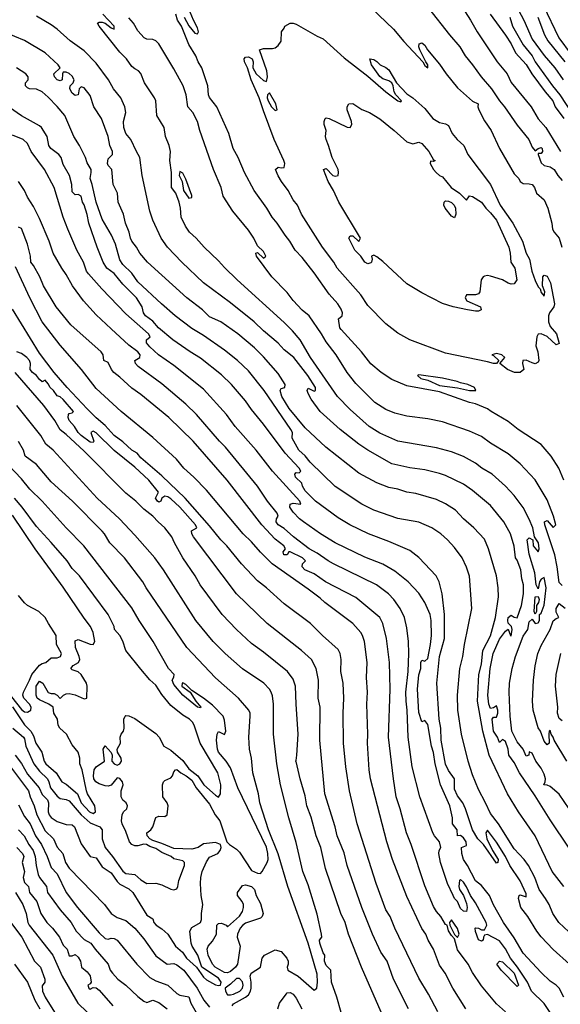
# Model space of a CAD drawing. Header units: metres. Extents: x -46681 to -43747, y -240911 to -237677.
# Tile 316 of 656: x -44839 to -44749, y -240471 to -240306. Entities that reach past the tile are written whole.
import ezdxf

# ---------------------------------------------------------------- set-up
doc = ezdxf.new("R2010")
doc.units = ezdxf.units.M
doc.layers.add('CONTOUR_INDEX', color=1, linetype='Continuous')
doc.layers.add('CONTOUR_INTER', color=3, linetype='Continuous')

msp = doc.modelspace()

# ---------------------------------------------------------------- linework, layer by layer
at = {"layer": 'CONTOUR_INDEX'}
for points, elevation in [([(-44770.97, -240304.02), (-44767.46, -240308.52), (-44765.69, -240310.52), (-44764.83, -240312.02), (-44763.58, -240313.52), (-44762.15, -240315.52), (-44760.42, -240317.52), (-44759.1, -240319.52), (-44758.23, -240320.52), (-44756.1, -240323.63), (-44754.16, -240326.02), (-44753.6, -240327.3), (-44753.1, -240327.93), (-44752.6, -240327.49), (-44752.1, -240327.34), (-44751.91, -240327.52), (-44751.86, -240328.02), (-44752.1, -240328.38), (-44752.6, -240328.37), (-44752.61, -240328.52), (-44752.1, -240329.93), (-44751.6, -240330.38), (-44750.6, -240330.61), (-44749.93, -240331.02), (-44749.32, -240332.02), (-44748.6, -240332.9)], 100), ([(-44748.6, -240400.66), (-44749.1, -240400.12), (-44749.42, -240397.52), (-44749.83, -240395.52), (-44751.5, -240390.52), (-44751.54, -240390.02), (-44751.1, -240389.75), (-44750.1, -240390.94), (-44749.64, -240390.52), (-44750.02, -240389.02), (-44751.1, -240386.31), (-44753.1, -240382.96), (-44755.6, -240380.28), (-44757.6, -240378.62), (-44760.6, -240376.85), (-44762.1, -240375.73), (-44764.1, -240374.81), (-44768.6, -240373.28), (-44771.1, -240372.74), (-44774.6, -240372.3), (-44776.6, -240371.81), (-44778.1, -240371.19), (-44779.92, -240370.02), (-44783.1, -240366.83), (-44784.6, -240364.99), (-44786.43, -240362.02), (-44788.1, -240359.85), (-44788.88, -240358.52), (-44790.96, -240355.52), (-44792.1, -240354.55), (-44793.6, -240352.96), (-44794.6, -240351.62), (-44797.16, -240349.02), (-44799.75, -240345.52), (-44799.86, -240345.02), (-44799.6, -240344.92), (-44798.6, -240345.87), (-44798.21, -240345.52), (-44798.6, -240344.77), (-44799.6, -240343.81), (-44800.22, -240342.52), (-44801.1, -240341.21), (-44803.71, -240338.02), (-44805.35, -240335.52), (-44805.66, -240334.02), (-44806.96, -240331.02), (-44809.26, -240324.52), (-44809.64, -240323.02), (-44810.41, -240321.52), (-44811.27, -240320.52), (-44811.54, -240318.52), (-44812.03, -240317.02), (-44813.6, -240314.16), (-44816.09, -240310.02), (-44816.6, -240309.48), (-44817.1, -240309.25), (-44818.1, -240309.23), (-44818.54, -240309.02), (-44819.6, -240307.82), (-44820.34, -240306.52), (-44821.1, -240305.64)], 100), ([(-44752.67, -240305.52), (-44751.54, -240308.52), (-44751, -240309.52), (-44748.17, -240313.02)], 95), ([(-44747.37, -240464.02), (-44750.1, -240461.55), (-44752.1, -240459.45), (-44752.85, -240458.52), (-44754.33, -240456.02), (-44755.49, -240454.52), (-44755.87, -240453.02), (-44755.77, -240452.52), (-44755.6, -240452.4), (-44754.6, -240452.74), (-44754.6, -240452.27), (-44755.6, -240450.1), (-44757.35, -240447.52), (-44758.1, -240445.98), (-44759.6, -240443.62), (-44761.1, -240441.59), (-44761.35, -240442.02), (-44761.19, -240443.02), (-44760.26, -240445.02), (-44759.31, -240446.52), (-44759.33, -240447.02), (-44759.6, -240447.13), (-44761.75, -240444.02), (-44762.68, -240443.02), (-44763.61, -240441.52), (-44764.76, -240438.02), (-44765.22, -240437.02), (-44766.1, -240435.83), (-44766.6, -240434.74), (-44766.63, -240433.02), (-44767.6, -240431.62), (-44768.1, -240430.55), (-44768.83, -240426.52), (-44768.88, -240424.52), (-44769.2, -240423.02), (-44769.56, -240417.02), (-44769.13, -240412.52), (-44768.3, -240409.52), (-44768.28, -240405.52), (-44768.67, -240402.02), (-44769.19, -240400.02), (-44769.66, -240399.02), (-44772.6, -240395.97), (-44774.1, -240394.8), (-44777.6, -240393.29), (-44780.99, -240392.02), (-44784.12, -240390.52), (-44786.1, -240389.34), (-44789.85, -240386.52), (-44791.6, -240384.83), (-44792.05, -240384.02), (-44792.17, -240383.52), (-44793.2, -240382.52), (-44793.33, -240382.02), (-44793.1, -240381.73), (-44792.6, -240381.81), (-44792.31, -240381.52), (-44792.59, -240381.02), (-44794.97, -240378.52), (-44798.6, -240373.64), (-44800.6, -240371.22), (-44801.6, -240369.76), (-44803.92, -240367.02), (-44805.6, -240365.39), (-44809.1, -240362.6), (-44810.88, -240361.52), (-44813.77, -240359.52), (-44816.13, -240357.52), (-44817.1, -240356.4), (-44818.32, -240355.52), (-44818.65, -240355.02), (-44818.87, -240354.02), (-44819.82, -240352.52), (-44822.1, -240350.22), (-44823.6, -240348.42), (-44824.78, -240347.52), (-44825.42, -240346.52), (-44826.43, -240344.02), (-44827.83, -240340.02), (-44828.1, -240338.57), (-44828.6, -240336.93), (-44828.87, -240336.52), (-44829.09, -240335.52), (-44829.6, -240335.23), (-44830.1, -240335.26), (-44830.6, -240334.76), (-44830.66, -240333.52), (-44831.04, -240332.02), (-44832.1, -240330.2), (-44832.43, -240329.02), (-44832.84, -240328.52), (-44834.17, -240327.52), (-44834.52, -240327.02), (-44834.77, -240325.52), (-44835.74, -240324.02), (-44836.1, -240323.7), (-44839.1, -240322.03), (-44841.1, -240320.66)], 95), ([(-44769.39, -240472.02), (-44770.95, -240469.02), (-44772.6, -240466.36), (-44776.61, -240458.02), (-44777.4, -240456.02), (-44778.1, -240454.91), (-44779.71, -240450.52), (-44782.89, -240440.52), (-44784.18, -240435.02), (-44784.82, -240431.02), (-44785.2, -240427.02), (-44785.25, -240422.02), (-44785.12, -240419.52), (-44785.27, -240417.02), (-44785.61, -240415.02), (-44785.56, -240413.02), (-44785.73, -240412.02), (-44786.1, -240411.35), (-44788.71, -240409.02), (-44790.72, -240407.02), (-44795.1, -240403.72), (-44798.1, -240401.03), (-44799.6, -240399.89), (-44802.24, -240397.02), (-44804.7, -240394.02), (-44805.74, -240393.02), (-44807.6, -240390.65), (-44811.68, -240386.02), (-44815.6, -240382.32), (-44819.1, -240379.28), (-44819.73, -240378.52), (-44820.6, -240377.99), (-44822.1, -240376.63), (-44823.58, -240375.52), (-44825.1, -240373.86), (-44826.6, -240372.6), (-44828.1, -240371.1), (-44831.45, -240367.52), (-44833.6, -240365), (-44836.1, -240361.76), (-44840.6, -240354.43)], 90), ([(-44840.15, -240429.02), (-44839.1, -240430.42), (-44838.1, -240432.25), (-44836.15, -240434.52), (-44835.6, -240435.62), (-44834.74, -240436.52), (-44834.59, -240437.02), (-44834.65, -240438.52), (-44834.47, -240439.02), (-44834.1, -240439.48), (-44833.1, -240440.12), (-44831.6, -240440.62), (-44830.6, -240440.71), (-44830.21, -240441.02), (-44829.1, -240443.88), (-44827.6, -240446.02), (-44826.6, -240446.2), (-44825.6, -240447.71), (-44824.1, -240448.76), (-44823.1, -240450.21), (-44822.6, -240450.62), (-44821.1, -240451.44), (-44820.45, -240452.02), (-44818.1, -240455.82), (-44817.1, -240456.45), (-44816.94, -240457.02), (-44816.53, -240457.52), (-44815.6, -240458.12), (-44814.6, -240459.02), (-44813.31, -240461.02), (-44812.16, -240462.02), (-44811.45, -240463.02), (-44809.82, -240464.52), (-44808.6, -240466.21), (-44808.1, -240466.64), (-44806.6, -240467.49), (-44806.1, -240467.61), (-44805.78, -240467.52), (-44805.67, -240467.02), (-44806.1, -240466.34), (-44808.9, -240464.52), (-44809.58, -240462.52), (-44810.5, -240461.02), (-44810.69, -240460.52), (-44810.9, -240458.52), (-44810.6, -240457.91), (-44809.1, -240457.07), (-44808.93, -240456.52), (-44808.95, -240455.52), (-44808.73, -240454.02), (-44809.03, -240452.52), (-44809.13, -240450.52), (-44809.09, -240449.52), (-44808.87, -240448.52), (-44808.1, -240446.87), (-44807.6, -240446.11), (-44806.23, -240445.52), (-44805.81, -240445.02), (-44805.65, -240444.52), (-44805.78, -240444.02), (-44806.6, -240443.65), (-44808.6, -240443.88), (-44809.54, -240444.52), (-44810.6, -240444.8), (-44813.6, -240444.64), (-44815.6, -240443.8), (-44817.1, -240443.33), (-44817.58, -240443.02), (-44818.03, -240442.52), (-44818.09, -240442.02), (-44817.45, -240441.52), (-44817.1, -240441.02), (-44816.6, -240439.5), (-44816.1, -240439.26), (-44815.1, -240439.29), (-44814.7, -240439.02), (-44814.52, -240437.52), (-44814.7, -240437.02), (-44815.42, -240436.02), (-44815.46, -240434.02), (-44815.3, -240433.52), (-44815.1, -240433.3), (-44814.1, -240432.83), (-44813.81, -240432.52), (-44813.6, -240431.86), (-44813.31, -240431.52), (-44813.1, -240431.45), (-44812.43, -240432.02), (-44811.51, -240432.52), (-44810.6, -240433.22), (-44809.87, -240434.52), (-44807.6, -240437.27), (-44806.67, -240439.02), (-44805.89, -240440.02), (-44804.7, -240443.52), (-44804.28, -240444.02), (-44803.1, -240444.76), (-44802.6, -240445.25), (-44800.6, -240448.34), (-44799.6, -240448.77), (-44799.1, -240448.83), (-44798.8, -240448.52), (-44797.94, -240447.02), (-44797.82, -240446.52), (-44797.84, -240445.52), (-44798.1, -240444.44), (-44802.89, -240434.52), (-44804.1, -240431.17), (-44804.82, -240430.02), (-44806.1, -240428.54), (-44806.27, -240428.02), (-44806.45, -240426.52), (-44806.32, -240425.52), (-44806.1, -240425.07), (-44805.1, -240425.58), (-44804.9, -240425.02), (-44805.1, -240423.2), (-44805.33, -240422.52), (-44807.1, -240420.66), (-44808.6, -240419.51), (-44810.6, -240418.21), (-44811.6, -240417.19), (-44812.1, -240416.96), (-44812.22, -240417.02), (-44812.24, -240417.52), (-44810.88, -240418.52), (-44809.91, -240420.02), (-44809.05, -240421.02), (-44809.1, -240421.14), (-44809.62, -240421.02), (-44812.09, -240419.02), (-44813.6, -240417.2), (-44813.88, -240416.52), (-44813.6, -240415.98), (-44813.54, -240415.52), (-44814.47, -240414.52), (-44817.04, -240410.02), (-44819.41, -240406.52), (-44820.6, -240404.41), (-44828.65, -240394.02), (-44831.6, -240390.99), (-44835.64, -240386.52), (-44837.69, -240384.52), (-44839.1, -240382.82), (-44841.28, -240380.52)], 85), ([(-44747.81, -240430.02), (-44749.95, -240426.52), (-44750.1, -240426.03), (-44750.44, -240425.52), (-44750.6, -240424.93), (-44750.77, -240425.02), (-44750.84, -240425.52), (-44750.77, -240427.02), (-44751.1, -240427.32), (-44751.6, -240426.7), (-44752.24, -240425.02), (-44752.6, -240424.47), (-44753.46, -240421.52), (-44753.55, -240420.02), (-44753.39, -240416.52), (-44753.1, -240414.07), (-44752.64, -240412.02), (-44752.1, -240410.7), (-44750.58, -240408.02), (-44750.1, -240406.56), (-44749.6, -240406.15), (-44749.15, -240406.02), (-44749.6, -240405.14), (-44749.59, -240404.52), (-44749.1, -240403.67), (-44748.1, -240404.44)], 100), ([(-44840.08, -240452.02), (-44838.88, -240454.02), (-44838.3, -240455.52), (-44838.05, -240457.02), (-44837.8, -240457.52), (-44833.84, -240462.52), (-44832.29, -240466.02), (-44829.67, -240470.52), (-44828.1, -240472.07)], 90), ([(-44803.1, -240466.43), (-44804.1, -240467.38), (-44805.02, -240468.02), (-44804.94, -240468.52), (-44804.6, -240469.13), (-44804.1, -240469.17), (-44803.6, -240469.02), (-44802.52, -240468.52), (-44802.11, -240468.02), (-44802.01, -240467.52), (-44802.1, -240466.98), (-44802.6, -240466.42), (-44803.1, -240466.43)], 85)]:
    msp.add_lwpolyline(points, dxfattribs=dict(at, elevation=elevation))
at = {"layer": 'CONTOUR_INTER'}
for points, elevation in [([(-44767.1, -240301.02), (-44763.94, -240306.02), (-44762.81, -240308.02), (-44759.46, -240313.02), (-44757.81, -240315.02), (-44757.1, -240316.45), (-44753.79, -240320.52), (-44752.6, -240322.53), (-44751.33, -240324.02), (-44748.84, -240328.02)], 99), ([(-44811.84, -240305.52), (-44811.1, -240307.01), (-44810.1, -240308.24), (-44809.6, -240308.34), (-44809.46, -240308.02), (-44809.6, -240307.34), (-44810.3, -240306.02), (-44811.13, -240304.02)], 101), ([(-44780.51, -240304.02), (-44776.83, -240307.52), (-44775.1, -240309.61), (-44771.91, -240313.02), (-44771.6, -240313.61), (-44771.1, -240314.04), (-44771.05, -240313.52), (-44771.42, -240313.02), (-44772.43, -240311.02), (-44772.57, -240310.52), (-44772.53, -240310.02), (-44772.1, -240309.82), (-44771.6, -240310.22), (-44771.13, -240311.02), (-44769.1, -240313.41), (-44768, -240315.02), (-44766.1, -240317.39), (-44763.6, -240319.57), (-44762.65, -240320.02), (-44762.69, -240320.52), (-44762.52, -240321.02), (-44761.6, -240322.86), (-44760.46, -240324.52), (-44759.1, -240327.54), (-44756.6, -240331.77), (-44755.84, -240332.52), (-44755.6, -240333.02), (-44755.1, -240333.4), (-44754.1, -240333.41), (-44753.6, -240333.57), (-44753.24, -240334.02), (-44752.9, -240335.02), (-44751.6, -240336.12), (-44750.98, -240337.52), (-44750.3, -240340.02), (-44750.18, -240341.02), (-44749.95, -240341.52), (-44749.08, -240342.52), (-44748.64, -240344.02)], 101), ([(-44756.32, -240303.52), (-44755, -240306.02), (-44753.6, -240309.21), (-44751.6, -240311.97), (-44749.82, -240314.02), (-44748.43, -240316.02)], 96), ([(-44751.78, -240303.52), (-44749.17, -240309.02), (-44747.1, -240311.79)], 94), ([(-44744.13, -240449.52), (-44750.6, -240439.87), (-44753.1, -240435.84), (-44755.75, -240432.02), (-44756.6, -240430.29), (-44757.49, -240429.02), (-44757.61, -240428.02), (-44758.1, -240426.77), (-44758.6, -240426.44), (-44759.1, -240426.95), (-44759.42, -240426.02), (-44760.1, -240425.02), (-44760.28, -240423.02), (-44760.1, -240422.67), (-44759.6, -240422.68), (-44759.35, -240422.02), (-44759.33, -240421.52), (-44759.6, -240420.76), (-44760.1, -240421.11), (-44760.6, -240421.21), (-44760.89, -240420.52), (-44761.05, -240419.02), (-44760.62, -240414.52), (-44760.15, -240412.02), (-44759.1, -240409.61), (-44758.1, -240408.3), (-44757.6, -240407.98), (-44757.26, -240409.02), (-44757.1, -240409.13), (-44756.94, -240408.02), (-44757.09, -240407.52), (-44757.6, -240406.97), (-44757.71, -240406.52), (-44757.65, -240406.02), (-44757.1, -240405.62), (-44756.6, -240405.93), (-44756.1, -240406.05), (-44755.38, -240404.02), (-44755.04, -240402.02), (-44755.08, -240400.52), (-44755.35, -240399.52), (-44755.53, -240398.02), (-44756.1, -240396.42), (-44756.42, -240396.02), (-44756.6, -240394.08), (-44757.26, -240392.02), (-44758.36, -240390.02), (-44760.6, -240387.24), (-44763.6, -240384.73), (-44765.1, -240383.69), (-44768.1, -240382.23), (-44769.1, -240381.89), (-44771.6, -240381.32), (-44774.1, -240380.98), (-44777.1, -240380.27), (-44781.14, -240378.02), (-44782.63, -240377.02), (-44785.77, -240374.52), (-44789.1, -240371.54), (-44790.6, -240369.48), (-44791.13, -240368.52), (-44791.27, -240368.02), (-44791.1, -240367.63), (-44790.1, -240368.11), (-44789.9, -240368.02), (-44789.89, -240367.52), (-44791.15, -240365.52), (-44793.49, -240362.52), (-44795.1, -240361.19), (-44796.1, -240360.12), (-44798.6, -240358.02), (-44800.13, -240356.52), (-44804.1, -240353.37), (-44808.62, -240350.02), (-44812.27, -240346.52), (-44814.66, -240344.02), (-44815.71, -240342.52), (-44817.08, -240339.52), (-44817.6, -240338.02), (-44818.91, -240332.02), (-44819.26, -240329.02), (-44819.85, -240328.02), (-44820.77, -240326.02), (-44821.6, -240325.03), (-44821.97, -240324.02), (-44822.03, -240323.02), (-44821.62, -240321.52), (-44821.79, -240320.52), (-44822.47, -240319.02), (-44823.66, -240317.52), (-44824.5, -240316.02), (-44826.6, -240313.22), (-44828.6, -240311.2), (-44830.93, -240309.52), (-44833.1, -240307.54), (-44834.1, -240306.83), (-44836.6, -240305.38)], 98), ([(-44747.42, -240438.02), (-44749.1, -240435.55), (-44750.6, -240434.3), (-44751.1, -240434.07), (-44751.68, -240434.02), (-44751.41, -240433.52), (-44751.39, -240433.02), (-44751.6, -240432.24), (-44752.1, -240431.2), (-44752.97, -240430.02), (-44753.6, -240428.7), (-44754.1, -240428.5), (-44754.17, -240429.02), (-44754.6, -240429.23), (-44755.12, -240428.02), (-44756.1, -240426.81), (-44757, -240425.02), (-44757.3, -240422.52), (-44757.45, -240418.52), (-44757.42, -240417.02), (-44756.98, -240414.52), (-44756.4, -240412.52), (-44755.1, -240409.11), (-44754.36, -240408.02), (-44754.1, -240406.73), (-44753.6, -240406.29), (-44753.1, -240407.02), (-44752.6, -240406.9), (-44752.41, -240406.52), (-44752.36, -240405.52), (-44752.1, -240405.28), (-44751.6, -240403.93), (-44751.25, -240401.02), (-44751.6, -240399.32), (-44752.1, -240399.57), (-44752.38, -240400.02), (-44752.6, -240401.22), (-44752.95, -240400.52), (-44753.17, -240398.52), (-44754.1, -240395.39), (-44754.42, -240393.02), (-44754.1, -240392.69), (-44753.52, -240393.02), (-44753.47, -240394.02), (-44752.6, -240395.02), (-44752.45, -240394.52), (-44752.56, -240393.52), (-44753.2, -240392.52), (-44753.5, -240391.02), (-44754.1, -240389.57), (-44755.1, -240387.62), (-44756.6, -240385.58), (-44758.1, -240384), (-44760.29, -240382.02), (-44762.05, -240381.02), (-44763.1, -240380.15), (-44765.1, -240379.06), (-44767.1, -240378.27), (-44769.6, -240377.61), (-44776.1, -240376.51), (-44779.1, -240375.16), (-44780.87, -240374.02), (-44784.1, -240371.22), (-44786.19, -240369.02), (-44790.73, -240362.52), (-44792.46, -240359.52), (-44793.7, -240358.02), (-44795.1, -240356.62), (-44802.99, -240349.52), (-44805.1, -240347.46), (-44806.1, -240346.29), (-44808.49, -240344.02), (-44809.83, -240342.52), (-44810.97, -240341.52), (-44811.64, -240340.52), (-44812.37, -240339.02), (-44812.47, -240337.52), (-44812.68, -240336.52), (-44813.26, -240335.02), (-44813.96, -240334.02), (-44813.96, -240331.52), (-44814.27, -240329.52), (-44814.12, -240328.02), (-44814.35, -240327.02), (-44814.97, -240325.52), (-44815.18, -240324.02), (-44816.42, -240322.02), (-44816.61, -240319.52), (-44816.8, -240319.02), (-44818.51, -240316.52), (-44819.1, -240314.97), (-44819.5, -240314.52), (-44820.1, -240314.21), (-44820.6, -240313.77), (-44821.51, -240312.52), (-44822.6, -240311.4), (-44826.11, -240307.02), (-44826.34, -240306.52), (-44826.1, -240306.36), (-44825.6, -240306.39), (-44825.06, -240306.52), (-44824.1, -240307.32), (-44823.57, -240307.52), (-44823.55, -240307.02), (-44825.45, -240305.02)], 99), ([(-44748.32, -240383.02), (-44749.16, -240381.02), (-44750.44, -240379.02), (-44752.1, -240377.07), (-44755.98, -240374.52), (-44757.6, -240373.19), (-44760.5, -240371.52), (-44761.1, -240371.07), (-44763.1, -240370.23), (-44764.1, -240370.01), (-44769.1, -240368.24), (-44774.6, -240367.22), (-44777.1, -240366.18), (-44778.88, -240365.02), (-44780.6, -240363.54), (-44782.19, -240361.52), (-44785.6, -240357.8), (-44785.78, -240357.52), (-44786.01, -240356.02), (-44785.41, -240355.52), (-44785.36, -240355.02), (-44785.6, -240354.4), (-44786.14, -240353.52), (-44787.6, -240351.87), (-44790.1, -240348.32), (-44792.1, -240345.74), (-44793.3, -240344.52), (-44794.15, -240343.02), (-44794.97, -240342.02), (-44796.28, -240340.02), (-44797.13, -240339.02), (-44798, -240337.52), (-44800.14, -240334.52), (-44801.74, -240331.52), (-44802.81, -240329.02), (-44803.64, -240327.52), (-44804.41, -240325.02), (-44806.37, -240320.52), (-44807.6, -240318.98), (-44807.77, -240318.52), (-44807.92, -240317.02), (-44808.88, -240314.02), (-44809.5, -240313.02), (-44809.91, -240312.02), (-44811.1, -240310.09), (-44812.33, -240307.02), (-44813, -240306.02), (-44813.24, -240305.02)], 101), ([(-44760.66, -240305.02), (-44758.1, -240308.54), (-44757.12, -240310.02), (-44756.39, -240311.52), (-44754.6, -240313.46), (-44753.67, -240315.02), (-44751.45, -240318.02), (-44750.15, -240319.52), (-44749.77, -240320.52), (-44748.32, -240322.52)], 98), ([(-44757.37, -240305.52), (-44756.91, -240307.02), (-44755.1, -240310.16), (-44753.62, -240312.02), (-44753.09, -240313.02), (-44750.19, -240317.02), (-44748.96, -240318.52), (-44744.41, -240325.52)], 97), ([(-44748.29, -240451.02), (-44750.24, -240448.52), (-44753.1, -240442.52), (-44755.91, -240438.52), (-44757.74, -240435.52), (-44760.81, -240429.02), (-44761.88, -240425.02), (-44762.76, -240420.02), (-44762.52, -240415.52), (-44762.1, -240413.79), (-44761.86, -240411.52), (-44760.6, -240409.06), (-44759.72, -240406.02), (-44759.27, -240402.52), (-44759.29, -240401.02), (-44759.57, -240399.02), (-44760.91, -240394.52), (-44761.6, -240392.87), (-44763.38, -240391.02), (-44765.1, -240389.52), (-44766.46, -240388.02), (-44768.1, -240386.97), (-44769.6, -240386.28), (-44773.1, -240385.27), (-44774.6, -240385.03), (-44776.1, -240384.53), (-44777.6, -240384.23), (-44779.6, -240383.48), (-44782.6, -240381.87), (-44788.13, -240377.52), (-44791.6, -240374.27), (-44794.31, -240371.02), (-44795.5, -240369.02), (-44795.77, -240368.02), (-44795.6, -240367.67), (-44795.03, -240367.52), (-44794.94, -240367.02), (-44796.1, -240365.18), (-44798.6, -240362.4), (-44800.1, -240360.9), (-44802.88, -240358.52), (-44805.7, -240356.52), (-44807.6, -240355.7), (-44808.81, -240354.52), (-44811.43, -240352.52), (-44818, -240346.52), (-44819.28, -240345.02), (-44819.84, -240344.02), (-44820.62, -240343.02), (-44820.82, -240342.52), (-44821.05, -240341.52), (-44821.67, -240340.02), (-44822.01, -240338.52), (-44822.9, -240336.52), (-44823.02, -240335.02), (-44823.74, -240333.52), (-44823.98, -240331.02), (-44824.6, -240330.36), (-44824.71, -240330.02), (-44824.6, -240329.23), (-44823.87, -240328.52), (-44823.83, -240328.02), (-44824.28, -240327.02), (-44824.6, -240325.51), (-44825.68, -240322.52), (-44826.98, -240320.52), (-44827.6, -240318.64), (-44828.6, -240317.37), (-44829.1, -240317.17), (-44829.45, -240317.52), (-44829.61, -240318.52), (-44830.1, -240318.67), (-44830.6, -240318.26), (-44830.99, -240317.52), (-44830.94, -240317.02), (-44830.42, -240316.52), (-44830.26, -240316.02), (-44830.6, -240315.41), (-44831.1, -240314.96), (-44831.6, -240314.76), (-44832.1, -240314.74), (-44832.23, -240315.02), (-44832.27, -240316.02), (-44832.6, -240316.2), (-44833.1, -240316.04), (-44833.56, -240315.52), (-44833.65, -240315.02), (-44832.64, -240314.02), (-44832.93, -240313.52), (-44835.1, -240311.52), (-44838.6, -240309.42), (-44845.1, -240306.79)], 97), ([(-44794.99, -240307.02), (-44794.1, -240306.56), (-44793.6, -240306.54), (-44793.1, -240306.7), (-44789.6, -240308.72), (-44788.6, -240309.16), (-44785.1, -240312.37), (-44781.1, -240315.42), (-44778.1, -240318.05), (-44776.1, -240319.54), (-44775.6, -240319.7), (-44775.46, -240319.52), (-44776.41, -240318.52), (-44776.71, -240318.02), (-44776.88, -240317.02), (-44777.12, -240316.52), (-44777.6, -240316.19), (-44778.6, -240315.85), (-44779.1, -240315.46), (-44780.49, -240313.52), (-44780.8, -240312.52), (-44780.1, -240312.64), (-44779.6, -240312.96), (-44779.07, -240313.52), (-44778.1, -240313.97), (-44777.6, -240314.38), (-44776.33, -240316.52), (-44774.6, -240318.35), (-44773.57, -240319.02), (-44771.6, -240320.82), (-44770.21, -240322.52), (-44769.1, -240323.15), (-44768.1, -240323.4), (-44767.6, -240323.68), (-44766.98, -240325.02), (-44766.14, -240326.02), (-44765.05, -240327.02), (-44764.37, -240328.52), (-44760.57, -240333.52), (-44758.94, -240337.02), (-44756.85, -240340.02), (-44755.21, -240343.02), (-44754.61, -240345.02), (-44754.06, -240346.02), (-44753.68, -240348.02), (-44753.1, -240349.63), (-44752.6, -240350.66), (-44752.26, -240351.02), (-44752.1, -240351.63), (-44751.6, -240352.23), (-44751.48, -240351.52), (-44751.86, -240350.52), (-44751.81, -240349.02), (-44751.6, -240348.71), (-44751.1, -240348.9), (-44750.56, -240350.02), (-44749.85, -240353.52), (-44749.98, -240354.02), (-44750.69, -240355.02), (-44750.86, -240355.52), (-44750.85, -240356.52), (-44750.6, -240357.31), (-44749.51, -240358.52), (-44749.1, -240360.15), (-44749.6, -240360.37), (-44751.1, -240358.97), (-44752.1, -240358.53), (-44752.6, -240358.6), (-44752.81, -240359.02), (-44752.99, -240360.52), (-44752.68, -240361.52), (-44752.51, -240363.02), (-44752.6, -240363.29), (-44753.1, -240363.53), (-44753.6, -240363.41), (-44754.6, -240362.92), (-44755.1, -240362.97), (-44755.2, -240363.02), (-44755.24, -240363.52), (-44755.02, -240364.52), (-44755.6, -240365.03), (-44756.56, -240365.02), (-44757.76, -240364.52), (-44759.04, -240363.52), (-44758.18, -240362.52), (-44758.71, -240362.02), (-44759.6, -240361.85), (-44760.37, -240362.02), (-44760.1, -240362.14), (-44759.21, -240363.02), (-44759.57, -240363.52), (-44760.1, -240363.5), (-44761.1, -240363.2), (-44768.1, -240361.76), (-44774.1, -240359.51), (-44776.1, -240358.41), (-44778.1, -240356.86), (-44781.1, -240353.81), (-44782.31, -240352.02), (-44786.27, -240347.52), (-44786.82, -240346.52), (-44788.7, -240344.02), (-44792.2, -240338.52), (-44792.88, -240337.02), (-44793.6, -240336.1), (-44794.44, -240334.52), (-44795.59, -240333.02), (-44796.1, -240332.11), (-44796.58, -240331.02), (-44796.1, -240330.63), (-44795.6, -240330.78), (-44795.1, -240330.67), (-44795.03, -240330.02), (-44795.16, -240329.52), (-44796.77, -240326.02), (-44798.6, -240321.22), (-44799.3, -240319.02), (-44800.62, -240316.02), (-44801.25, -240314.02), (-44801.76, -240313.02), (-44801.8, -240312.52), (-44801.6, -240312.23), (-44801.1, -240312.2), (-44800.47, -240312.52), (-44800.3, -240313.02), (-44800.35, -240314.02), (-44799.81, -240315.02), (-44798.6, -240316.13), (-44798.1, -240316.3), (-44797.92, -240315.52), (-44798.03, -240314.52), (-44799.23, -240311.02), (-44798.6, -240310.77), (-44797.1, -240310.81), (-44796.6, -240310.66), (-44796.1, -240310.28), (-44795.6, -240309.56), (-44795.56, -240308.02), (-44795.1, -240307.38), (-44794.99, -240307.02)], 102), ([(-44744.1, -240461.76), (-44749.14, -240457.02), (-44750.13, -240455.52), (-44750.79, -240454.02), (-44751.39, -240453.02), (-44752.46, -240451.52), (-44753.14, -240449.52), (-44754.22, -240447.52), (-44754.95, -240446.52), (-44756.6, -240444.72), (-44759.26, -240440.52), (-44760.6, -240438.81), (-44761.4, -240437.02), (-44762.6, -240434.81), (-44763.6, -240432.33), (-44764.32, -240430.02), (-44765.43, -240425.52), (-44766.06, -240421.52), (-44766.13, -240419.02), (-44765.72, -240414.52), (-44765.21, -240412.52), (-44764.95, -240410.52), (-44763.72, -240404.52), (-44764.1, -240399.09), (-44764.6, -240397.56), (-44765.35, -240396.02), (-44766.6, -240394.28), (-44767.76, -240393.02), (-44768.89, -240392.02), (-44770.43, -240391.02), (-44772.6, -240390.03), (-44776.1, -240389.42), (-44780.1, -240388.07), (-44782.12, -240387.02), (-44786.6, -240384.08), (-44790.77, -240380.02), (-44791.6, -240378.94), (-44792.67, -240378.02), (-44793.8, -240376.02), (-44793.7, -240375.02), (-44793.98, -240374.52), (-44798.48, -240368.02), (-44801.1, -240364.71), (-44802.91, -240363.02), (-44805.1, -240361.28), (-44808.6, -240358.84), (-44810.6, -240357.63), (-44813.34, -240355.52), (-44815.68, -240353.52), (-44819.6, -240349.83), (-44820.6, -240348.38), (-44822.1, -240346.93), (-44822.6, -240346.16), (-44823.38, -240343.52), (-44824.03, -240342.02), (-44825.6, -240339.32), (-44826.6, -240336.52), (-44827.24, -240333.52), (-44827.6, -240332.52), (-44827.41, -240331.52), (-44827.44, -240331.02), (-44828.1, -240329.92), (-44828.4, -240329.02), (-44829.36, -240327.02), (-44830.31, -240325.52), (-44831.86, -240322.02), (-44833.1, -240320.5), (-44834.6, -240318.91), (-44835.6, -240318.04), (-44836.6, -240317.61), (-44837.76, -240317.52), (-44838.1, -240317.37), (-44838.42, -240317.02), (-44838.39, -240316.52), (-44837.97, -240316.02), (-44837.97, -240315.52), (-44838.34, -240315.02), (-44839.92, -240314.02)], 96), ([(-44797.6, -240318.19), (-44797.89, -240318.52), (-44797.96, -240319.02), (-44797.82, -240319.52), (-44797.26, -240320.52), (-44796.6, -240321.18), (-44796.32, -240321.02), (-44796.51, -240320.02), (-44797.6, -240318.19)], 102), ([(-44784.29, -240320.02), (-44783.6, -240320), (-44782.1, -240321.01), (-44780.82, -240321.52), (-44779.1, -240322.57), (-44776.69, -240324.52), (-44774.6, -240326.42), (-44773.6, -240326.72), (-44772.6, -240326.46), (-44772.1, -240326.69), (-44770.89, -240328.02), (-44770.1, -240329.44), (-44769.87, -240329.52), (-44770.1, -240329.7), (-44770.6, -240329.62), (-44770.66, -240330.02), (-44770.15, -240331.02), (-44769.67, -240331.52), (-44769.1, -240332.02), (-44768.6, -240332.24), (-44767.19, -240334.02), (-44765.76, -240335.02), (-44764.6, -240336.15), (-44764.1, -240335.43), (-44763.6, -240335.54), (-44762.11, -240336.52), (-44761.39, -240337.52), (-44760.6, -240338.27), (-44759.6, -240339.52), (-44757.53, -240344.02), (-44757.29, -240345.02), (-44757.16, -240346.52), (-44756.53, -240347.52), (-44756.16, -240349.52), (-44756.6, -240350.14), (-44757.1, -240350.23), (-44757.6, -240350.08), (-44758.6, -240349.49), (-44760.6, -240348.89), (-44761.1, -240348.79), (-44761.6, -240348.86), (-44761.82, -240349.02), (-44762.16, -240349.52), (-44762.36, -240351.52), (-44762.6, -240351.83), (-44763.1, -240352.01), (-44764.6, -240351.99), (-44764.83, -240352.52), (-44764.53, -240353.02), (-44762.27, -240354.02), (-44762.17, -240354.52), (-44762.6, -240354.72), (-44763.1, -240354.74), (-44764.41, -240354.52), (-44766.85, -240354.02), (-44768.6, -240353.43), (-44772.1, -240351.66), (-44774.6, -240350.18), (-44778.6, -240346.41), (-44779.6, -240345.66), (-44780.1, -240345.36), (-44780.53, -240345.52), (-44780.4, -240346.02), (-44780.51, -240346.52), (-44780.6, -240346.67), (-44781.1, -240346.81), (-44781.62, -240346.52), (-44782.29, -240345.52), (-44783.32, -240344.52), (-44784.32, -240342.52), (-44784.1, -240342.16), (-44783.6, -240342.11), (-44782.6, -240343.08), (-44782.35, -240342.52), (-44785.95, -240336.52), (-44786.87, -240334.52), (-44787.77, -240333.02), (-44788.51, -240331.02), (-44788.1, -240330.85), (-44786.95, -240332.02), (-44786.6, -240332.16), (-44786.07, -240332.02), (-44786, -240331.52), (-44786.1, -240331.02), (-44787.09, -240329.02), (-44787.68, -240327.02), (-44788.11, -240326.02), (-44788.21, -240325.52), (-44788.09, -240324.52), (-44788.41, -240323.52), (-44788.41, -240323.02), (-44788.23, -240322.52), (-44788.1, -240322.4), (-44787.6, -240322.49), (-44784.6, -240323.94), (-44784.07, -240324.02), (-44783.8, -240323.52), (-44783.84, -240323.02), (-44784.57, -240321.02), (-44784.58, -240320.52), (-44784.29, -240320.02)], 103), ([(-44748.29, -240469.52), (-44749.1, -240468.02), (-44749.6, -240467.51), (-44750.6, -240466.85), (-44752.1, -240465.43), (-44755.1, -240462.17), (-44756.6, -240459.62), (-44758.39, -240457.02), (-44760.1, -240454.1), (-44760.74, -240452.52), (-44762.1, -240450.85), (-44763.1, -240450.1), (-44764.42, -240447.52), (-44765.09, -240446.52), (-44765.4, -240445.52), (-44765.44, -240444.52), (-44764.6, -240444.15), (-44764.67, -240443.52), (-44765.1, -240442.86), (-44765.6, -240442.48), (-44766.12, -240442.52), (-44766.18, -240441.52), (-44766.94, -240440.52), (-44766.95, -240439.52), (-44767.41, -240437.52), (-44768.93, -240434.02), (-44769.84, -240430.52), (-44770.1, -240428.58), (-44770.45, -240427.52), (-44771.1, -240423.92), (-44771.6, -240423.27), (-44772.1, -240423.45), (-44772.6, -240421.93), (-44772.79, -240418.02), (-44772.6, -240415.6), (-44772.26, -240414.52), (-44772.25, -240413.52), (-44772.1, -240413.14), (-44771.6, -240413.31), (-44771.1, -240412.88), (-44770.6, -240410.54), (-44770.48, -240409.02), (-44770.53, -240406.52), (-44770.69, -240405.52), (-44771.56, -240403.52), (-44772.6, -240401.94), (-44774.35, -240400.02), (-44776.6, -240398.26), (-44778.6, -240397.08), (-44781.6, -240395.92), (-44786.58, -240393.52), (-44789.06, -240392.02), (-44791.9, -240390.02), (-44792.57, -240389.52), (-44793.6, -240388.38), (-44794.16, -240387.52), (-44794.11, -240387.02), (-44793.6, -240386.86), (-44792.31, -240387.02), (-44792.52, -240386.52), (-44797.05, -240381.52), (-44799.8, -240378.02), (-44803.32, -240374.02), (-44804.77, -240372.02), (-44808.6, -240367.79), (-44813.6, -240363.84), (-44816.13, -240362.02), (-44817.6, -240360.71), (-44818.15, -240360.02), (-44818.19, -240359.52), (-44817.54, -240359.02), (-44817.82, -240358.52), (-44821.6, -240355.21), (-44825.66, -240351.02), (-44827.88, -240348.52), (-44828.2, -240348.02), (-44828.73, -240346.52), (-44829.81, -240344.52), (-44831.33, -240341.02), (-44832.1, -240339.02), (-44833.64, -240334.02), (-44835.26, -240331.02), (-44837.46, -240328.02), (-44838.1, -240326.66), (-44838.8, -240326.02), (-44840.6, -240325.27)], 94), ([(-44812.6, -240331.35), (-44812.67, -240332.02), (-44812.2, -240333.02), (-44811.97, -240334.52), (-44811.1, -240335.81), (-44810.6, -240335.7), (-44810.6, -240335.36), (-44811.6, -240332.65), (-44812.1, -240331.63), (-44812.6, -240331.35)], 99), ([(-44750.6, -240472.09), (-44751.6, -240470.62), (-44753.74, -240468.52), (-44754.41, -240467.02), (-44756.06, -240464.52), (-44757.23, -240463.02), (-44758.1, -240461.46), (-44759.1, -240460.1), (-44761.1, -240459.04), (-44761.6, -240459.14), (-44761.78, -240459.52), (-44761.81, -240460.02), (-44762.1, -240460.19), (-44762.6, -240459.96), (-44763.1, -240458.57), (-44763.16, -240458.02), (-44763.1, -240457.92), (-44762.6, -240458), (-44762.1, -240458.26), (-44761.6, -240458.28), (-44761.19, -240457.52), (-44761.31, -240457.02), (-44763.1, -240453.73), (-44763.92, -240452.52), (-44764.6, -240451.08), (-44765.1, -240450.32), (-44765.6, -240449.86), (-44765.79, -240450.02), (-44765.89, -240451.02), (-44765.75, -240451.52), (-44765.08, -240452.52), (-44764.6, -240453.86), (-44764.5, -240454.52), (-44764.6, -240455.21), (-44765.1, -240455.13), (-44765.6, -240454.7), (-44766.09, -240453.52), (-44766.6, -240453.03), (-44766.86, -240452.52), (-44767.8, -240450.52), (-44768.96, -240447.02), (-44769.22, -240445.52), (-44769.19, -240445.02), (-44768.91, -240444.52), (-44769.1, -240443.52), (-44769.96, -240442.52), (-44770.22, -240442.02), (-44772.43, -240436.02), (-44773.67, -240431.02), (-44774.36, -240426.02), (-44774.54, -240421.52), (-44774.72, -240420.02), (-44774.73, -240418.52), (-44774.38, -240415.02), (-44774.25, -240412.02), (-44774.31, -240410.02), (-44774.6, -240407.73), (-44774.97, -240406.02), (-44775.68, -240404.52), (-44776.74, -240403.02), (-44777.63, -240402.02), (-44779.68, -240400.52), (-44786.86, -240397.02), (-44787.78, -240396.52), (-44789.6, -240395.23), (-44790.91, -240394.52), (-44793.55, -240392.52), (-44795.1, -240391.09), (-44796.12, -240390.52), (-44796.44, -240390.02), (-44796.43, -240389.52), (-44796.12, -240389.02), (-44796.28, -240388.52), (-44797.9, -240386.52), (-44799.6, -240384.05), (-44804.94, -240377.52), (-44805.96, -240376.52), (-44809.77, -240372.02), (-44811.6, -240370.31), (-44815.6, -240366.92), (-44819.56, -240364.02), (-44819.99, -240363.52), (-44820.09, -240363.02), (-44819.3, -240362.52), (-44819.24, -240362.02), (-44819.6, -240361.52), (-44821.1, -240360.41), (-44824.1, -240357.69), (-44826.6, -240355.34), (-44828.7, -240353.02), (-44830.56, -240350.52), (-44831.6, -240348.58), (-44832.36, -240347.52), (-44833.78, -240345.02), (-44834.48, -240343.02), (-44836.1, -240339.24), (-44837.1, -240337.23), (-44838.1, -240335.68), (-44838.58, -240334.52), (-44839.59, -240333.02)], 93), ([(-44768.32, -240336.52), (-44768.1, -240336.27), (-44767.6, -240336.34), (-44767.1, -240336.58), (-44766.66, -240337.02), (-44766.47, -240337.52), (-44766.38, -240338.52), (-44766.6, -240339.13), (-44767.1, -240338.83), (-44768.16, -240337.52), (-44768.37, -240337.02), (-44768.32, -240336.52)], 104), ([(-44758.1, -240472), (-44759.6, -240470.68), (-44762.1, -240467.66), (-44763.6, -240465.43), (-44764.35, -240464.02), (-44766.1, -240461.6), (-44766.6, -240459.77), (-44767.1, -240459.25), (-44767.6, -240458.43), (-44767.86, -240457.52), (-44768.1, -240457.36), (-44768.89, -240456.02), (-44769.6, -240455.2), (-44770.1, -240454.37), (-44771.6, -240450.92), (-44773.86, -240444.02), (-44774.66, -240442.02), (-44775.7, -240438.02), (-44776.35, -240436.02), (-44776.84, -240433.02), (-44777.64, -240426.02), (-44777.36, -240418.02), (-44777.49, -240413.52), (-44777.97, -240409.52), (-44778.6, -240407), (-44779.09, -240406.02), (-44783.1, -240402.67), (-44788.21, -240400.02), (-44790.1, -240398.72), (-44791.64, -240398.02), (-44792.13, -240397.52), (-44792.07, -240397.02), (-44791.54, -240396.52), (-44792.05, -240396.02), (-44794.1, -240394.99), (-44794.32, -240395.02), (-44794.6, -240395.53), (-44795.19, -240395.52), (-44795.27, -240395.02), (-44794.9, -240394.52), (-44795.19, -240394.02), (-44796.6, -240392.92), (-44798.85, -240390.52), (-44804.64, -240383.02), (-44810.35, -240376.52), (-44814.41, -240372.52), (-44819.1, -240368.68), (-44820.6, -240367.65), (-44822.6, -240365.8), (-44823.62, -240365.02), (-44824.03, -240364.52), (-44824.6, -240363.33), (-44825.31, -240363.02), (-44825.44, -240362.02), (-44825.75, -240361.52), (-44830.83, -240357.02), (-44833.28, -240354.02), (-44835.38, -240350.52), (-44836.03, -240349.02), (-44837.1, -240347.09), (-44837.53, -240346.52), (-44837.6, -240345.52), (-44838.08, -240343.52), (-44839.1, -240340.91), (-44839.6, -240340.7)], 92), ([(-44764.71, -240471.52), (-44766.87, -240468.02), (-44768.2, -240465.52), (-44769.1, -240464.19), (-44770.12, -240461.52), (-44770.99, -240460.02), (-44771.39, -240459.02), (-44772.1, -240458.03), (-44774.6, -240452.7), (-44776.96, -240446.52), (-44777.95, -240443.52), (-44780.68, -240433.02), (-44780.91, -240431.52), (-44781.15, -240427.02), (-44781.09, -240425.52), (-44781.31, -240420.52), (-44781.15, -240418.52), (-44781.32, -240416.02), (-44781.23, -240413.52), (-44781.69, -240410.02), (-44781.99, -240409.02), (-44782.3, -240408.52), (-44783.6, -240407.02), (-44788.32, -240403.52), (-44789.1, -240402.76), (-44791.1, -240401.24), (-44797.12, -240397.02), (-44799.1, -240395.06), (-44800.6, -240393.32), (-44801.98, -240392.02), (-44808.1, -240384.71), (-44810.22, -240382.52), (-44811.91, -240381.02), (-44813.12, -240379.52), (-44817.1, -240375.88), (-44822.4, -240371.52), (-44826.6, -240367.68), (-44829.04, -240364.52), (-44832.6, -240360.44), (-44835.65, -240356.52), (-44837.71, -240352.52), (-44840.1, -240347.31)], 91), ([(-44774.31, -240471.52), (-44776.81, -240466.52), (-44777.86, -240463.52), (-44778.92, -240462.02), (-44780.31, -240459.02), (-44782.11, -240454.52), (-44784.59, -240447.52), (-44785.1, -240445.41), (-44786.23, -240442.52), (-44786.56, -240441.02), (-44788.34, -240435.52), (-44789.15, -240426.52), (-44789.1, -240421.02), (-44789.42, -240419.52), (-44789.35, -240416.52), (-44789.76, -240414.52), (-44790.57, -240413.02), (-44792.22, -240411.52), (-44797.98, -240407.02), (-44803.1, -240402.05), (-44810.3, -240392.52), (-44810.59, -240392.02), (-44810.64, -240391.52), (-44809.75, -240391.02), (-44809.94, -240390.52), (-44812.56, -240387.52), (-44814.1, -240386.15), (-44814.6, -240385.83), (-44815.1, -240385.69), (-44815.6, -240386.01), (-44815.74, -240386.52), (-44816.1, -240386.69), (-44816.34, -240386.52), (-44816.68, -240386.02), (-44816.15, -240385.02), (-44817.76, -240383.02), (-44820.1, -240380.86), (-44823.6, -240378.07), (-44826.6, -240375.11), (-44827.1, -240374.82), (-44827.46, -240375.02), (-44827, -240376.52), (-44827.1, -240376.72), (-44827.6, -240376.65), (-44829.1, -240375.55), (-44829.6, -240375.02), (-44830.23, -240374.02), (-44831.1, -240373.05), (-44831.3, -240372.52), (-44831.24, -240372.02), (-44831.1, -240371.84), (-44830.6, -240371.76), (-44830.38, -240371.52), (-44832.1, -240369.51), (-44832.6, -240369.1), (-44833.1, -240368.91), (-44833.74, -240368.02), (-44834.3, -240367.52), (-44834.6, -240366.92), (-44835.1, -240366.29), (-44835.6, -240366.54), (-44836.1, -240366.18), (-44836.58, -240365.52), (-44837.24, -240365.02), (-44837.63, -240364.52), (-44837.6, -240363.52), (-44837.75, -240363.02), (-44838.18, -240362.52), (-44839.1, -240361.85), (-44839.86, -240361.52)], 89), ([(-44778.1, -240473.85), (-44782.15, -240464.52), (-44784.34, -240459.02), (-44784.91, -240457.02), (-44785.64, -240455.52), (-44788.18, -240448.02), (-44788.99, -240444.52), (-44789.74, -240442.52), (-44790.6, -240439.4), (-44791.32, -240437.52), (-44791.6, -240435.87), (-44792.43, -240433.02), (-44793.1, -240430.12), (-44793.21, -240430.02), (-44793.1, -240429.94), (-44792.98, -240429.02), (-44792.78, -240425.52), (-44793.13, -240420.52), (-44793.2, -240417.52), (-44793.6, -240416.32), (-44794.54, -240415.02), (-44798.6, -240411.79), (-44800.6, -240410.38), (-44803.11, -240408.02), (-44805.52, -240405.52), (-44809.18, -240400.52), (-44810.01, -240399.02), (-44812.06, -240396.02), (-44813.48, -240393.52), (-44813.9, -240392.52), (-44815.11, -240391.02), (-44816.23, -240390.02), (-44817.12, -240389.02), (-44818.6, -240387.9), (-44819.95, -240386.52), (-44821.6, -240385.2), (-44828.6, -240378.19), (-44831.6, -240375.4), (-44832.6, -240374.62), (-44833.5, -240373.02), (-44835.36, -240370.52), (-44840.12, -240365.02)], 88), ([(-44772.6, -240365.41), (-44772.79, -240365.52), (-44772.26, -240366.02), (-44771.1, -240366.31), (-44769.1, -240367.17), (-44766.1, -240367.56), (-44764.1, -240368.01), (-44763.02, -240368.02), (-44763.26, -240367.52), (-44764.36, -240367.02), (-44765.6, -240366.76), (-44766.14, -240366.52), (-44768.6, -240365.94), (-44772.6, -240365.41)], 101), ([(-44785.6, -240472.09), (-44786.28, -240469.52), (-44787.17, -240467.02), (-44787.3, -240465.02), (-44788.1, -240464.24), (-44788.35, -240463.52), (-44788.31, -240462.52), (-44788.6, -240462.15), (-44789.17, -240460.52), (-44789.18, -240460.02), (-44788.84, -240459.52), (-44788.87, -240459.02), (-44789.6, -240455.66), (-44791.1, -240450.76), (-44791.97, -240448.52), (-44793.1, -240443.65), (-44794.35, -240439.52), (-44795.73, -240434.02), (-44796.34, -240430.52), (-44796.89, -240425.52), (-44796.92, -240420.52), (-44797.1, -240419.11), (-44797.3, -240418.52), (-44797.6, -240418.02), (-44798.54, -240417.02), (-44802.1, -240414.58), (-44804.97, -240412.02), (-44806.98, -240410.02), (-44809.9, -240406.52), (-44815.32, -240398.02), (-44816.77, -240396.02), (-44820.1, -240392.2), (-44822.67, -240389.52), (-44826.44, -240386.02), (-44833.8, -240378.02), (-44835.01, -240377.02), (-44835.86, -240375.52), (-44839.85, -240370.52)], 87), ([(-44803.84, -240471.02), (-44803.6, -240470.67), (-44801.6, -240469.56), (-44801.1, -240469.16), (-44800.73, -240468.52), (-44800.62, -240468.02), (-44800.63, -240467.02), (-44800.81, -240466.02), (-44800.62, -240465.52), (-44799.1, -240464.52), (-44798.79, -240463.02), (-44798.41, -240462.52), (-44796.6, -240461.63), (-44795.6, -240461.92), (-44794.7, -240463.02), (-44794.44, -240463.52), (-44794.44, -240464.02), (-44794.6, -240464.52), (-44794.51, -240465.02), (-44792.79, -240466.02), (-44790.1, -240468.36), (-44789.68, -240468.02), (-44789.54, -240467.02), (-44789.6, -240465.72), (-44791.09, -240460.52), (-44794.49, -240451.02), (-44796.1, -240445.53), (-44797.76, -240441.52), (-44799.21, -240437.02), (-44799.42, -240435.52), (-44800.35, -240432.02), (-44800.6, -240429.57), (-44800.93, -240428.02), (-44801.01, -240426.02), (-44800.81, -240422.52), (-44800.83, -240422.02), (-44801.05, -240421.52), (-44802.74, -240419.52), (-44806.6, -240416.09), (-44811.41, -240411.02), (-44818.23, -240401.02), (-44818.75, -240400.02), (-44821.85, -240396.02), (-44824.3, -240393.52), (-44825.19, -240392.02), (-44825.6, -240391.55), (-44830.56, -240386.52), (-44834.1, -240383.32), (-44836.6, -240380.42), (-44838.47, -240379.02), (-44838.77, -240378.02), (-44839.6, -240376.56)], 86), ([(-44840.52, -240424.52), (-44838.76, -240426.02), (-44838.6, -240426.29), (-44838.36, -240427.52), (-44837, -240430.52), (-44836.1, -240431.7), (-44834.76, -240433.02), (-44834.5, -240433.52), (-44834.25, -240434.52), (-44833.1, -240435.9), (-44832.6, -240436.27), (-44831.6, -240436.45), (-44831.1, -240436.67), (-44829.09, -240439.02), (-44827.6, -240440.36), (-44825.98, -240441.02), (-44825.6, -240441.52), (-44825.58, -240443.02), (-44825.08, -240444.52), (-44823.83, -240446.02), (-44822.1, -240448.44), (-44821.6, -240448.82), (-44820.1, -240449), (-44819.1, -240449.92), (-44818.1, -240450.5), (-44816.6, -240450.44), (-44815.6, -240450.74), (-44814.1, -240451.49), (-44813.6, -240451.56), (-44813.1, -240451.4), (-44812.91, -240451.02), (-44812.74, -240450.02), (-44811.81, -240447.52), (-44811.78, -240447.02), (-44812.1, -240446.74), (-44813.6, -240446.37), (-44814.03, -240446.02), (-44815.6, -240445.31), (-44816.6, -240444.68), (-44817.6, -240444.35), (-44818.17, -240444.02), (-44818.6, -240443.93), (-44819.6, -240444.21), (-44820.1, -240444.2), (-44820.6, -240444), (-44821, -240443.52), (-44821.6, -240441.82), (-44822.24, -240440.52), (-44822.34, -240440.02), (-44822.26, -240439.02), (-44821.99, -240438.52), (-44821.46, -240438.02), (-44821.36, -240437.52), (-44821.58, -240437.02), (-44822.1, -240436.6), (-44822.38, -240436.02), (-44822.43, -240435.02), (-44822.06, -240434.02), (-44822.18, -240433.52), (-44822.6, -240432.96), (-44823.1, -240432.84), (-44824.1, -240434.05), (-44824.6, -240434.22), (-44825.1, -240434.18), (-44826.1, -240433.85), (-44826.65, -240433.52), (-44826.96, -240433.02), (-44827.04, -240432.52), (-44826.91, -240431.52), (-44826.6, -240430.97), (-44825.17, -240430.02), (-44825.42, -240428.02), (-44825.1, -240427.49), (-44824.1, -240428.6), (-44823.93, -240429.02), (-44823.96, -240430.02), (-44823.6, -240430.48), (-44823.1, -240430.7), (-44822.6, -240430.5), (-44822.37, -240430.02), (-44822.41, -240429.52), (-44823.04, -240428.52), (-44823.1, -240428.02), (-44822.53, -240427.02), (-44822.56, -240426.02), (-44822.43, -240425.52), (-44822, -240425.02), (-44821.91, -240424.52), (-44821.95, -240423.02), (-44821.76, -240422.52), (-44821.6, -240422.43), (-44821.1, -240422.46), (-44820.1, -240422.9), (-44816.6, -240425.39), (-44816.05, -240426.02), (-44815.26, -240427.52), (-44814.1, -240428.21), (-44812.1, -240429.91), (-44811.1, -240431.33), (-44809.59, -240432.52), (-44808.56, -240434.02), (-44806.6, -240435.76), (-44806.1, -240436.05), (-44805.78, -240435.52), (-44805.7, -240434.02), (-44806.21, -240432.02), (-44809.17, -240427.02), (-44810.21, -240424.02), (-44810.49, -240423.52), (-44810.98, -240423.02), (-44812.1, -240422.35), (-44814.1, -240420.74), (-44815.6, -240418.88), (-44816.6, -240417.35), (-44817.6, -240416.41), (-44819.1, -240414.66), (-44821.61, -240411.52), (-44822.1, -240409.98), (-44822.6, -240409), (-44823.53, -240408.02), (-44823.6, -240407.5), (-44824.6, -240405.52), (-44829.39, -240399.02), (-44830.6, -240397.79), (-44831.47, -240396.52), (-44834.1, -240393.43), (-44836.6, -240390.79), (-44838.95, -240387.52), (-44840.27, -240386.02)], 84), ([(-44840.6, -240420.98), (-44838.6, -240423.94), (-44837.52, -240425.02), (-44837.1, -240425.79), (-44836.7, -240427.02), (-44835.7, -240428.52), (-44835.29, -240430.02), (-44835, -240430.52), (-44833.26, -240432.02), (-44832.31, -240433.52), (-44831.6, -240433.88), (-44829.73, -240435.52), (-44829.12, -240437.02), (-44827.73, -240438.52), (-44827.1, -240438.81), (-44826.69, -240438.52), (-44826.82, -240437.52), (-44828.05, -240435.52), (-44828.21, -240435.02), (-44828.95, -240431.52), (-44829.32, -240430.52), (-44829.33, -240429.52), (-44829.6, -240428.52), (-44830.6, -240427.3), (-44831.57, -240425.52), (-44832.66, -240424.52), (-44832.97, -240424.02), (-44833.06, -240423.02), (-44833.67, -240422.02), (-44833.8, -240421.02), (-44834.49, -240420.52), (-44836.1, -240419.81), (-44836.45, -240419.52), (-44836.62, -240419.02), (-44836.62, -240417.52), (-44836.1, -240416.64), (-44835.51, -240417.02), (-44834.6, -240418.53), (-44834.1, -240418.74), (-44833.6, -240418.75), (-44833.1, -240419.01), (-44832.6, -240419.57), (-44832.05, -240419.02), (-44831.6, -240418.78), (-44831.1, -240418.73), (-44830.1, -240418.96), (-44828.6, -240419.61), (-44828.17, -240419.52), (-44828.09, -240417.52), (-44828.22, -240417.02), (-44829.1, -240415.52), (-44829.6, -240415.09), (-44830.6, -240414.77), (-44830.81, -240414.52), (-44830.43, -240414.02), (-44829.55, -240413.52), (-44829.33, -240413.02), (-44829.41, -240412.52), (-44830.06, -240411.02), (-44830.1, -240409.93), (-44829.6, -240409.68), (-44827.6, -240410.47), (-44827.1, -240410.52), (-44826.83, -240410.02), (-44827.08, -240408.52), (-44827.51, -240407.52), (-44828.6, -240406.11), (-44832.1, -240400.92), (-44836.81, -240394.52), (-44840.6, -240388.88)], 83), ([(-44841.6, -240418.2), (-44839.1, -240421.4), (-44838.6, -240421.77), (-44838.1, -240421.84), (-44837.5, -240421.52), (-44837.47, -240421.02), (-44837.76, -240420.52), (-44838.72, -240419.52), (-44838.85, -240419.02), (-44838.75, -240418.52), (-44837.72, -240416.52), (-44837.37, -240415.52), (-44836.1, -240413.99), (-44835.6, -240413.68), (-44835.04, -240413.52), (-44834.1, -240412.73), (-44833.1, -240412.74), (-44832.54, -240412.52), (-44832.37, -240412.02), (-44833.24, -240410.52), (-44833.26, -240409.02), (-44834.59, -240407.02), (-44835.11, -240406.02), (-44836.19, -240405.02), (-44838.1, -240404.01), (-44838.6, -240403.57), (-44839.6, -240402.34)], 82), ([(-44753.1, -240402.52), (-44752.6, -240402.47), (-44752.45, -240403.02), (-44752.56, -240403.52), (-44752.88, -240404.02), (-44752.89, -240405.02), (-44753.1, -240405.44), (-44753.26, -240405.02), (-44753.1, -240402.52)], 99), ([(-44748.6, -240423.28), (-44749.1, -240422.93), (-44749.39, -240422.02), (-44749.33, -240421.02), (-44749.7, -240417.52), (-44749.59, -240415.52), (-44748.81, -240412.02)], 101), ([(-44840.92, -240431.02), (-44837.9, -240435.02), (-44837.66, -240436.02), (-44836.95, -240437.52), (-44836.54, -240439.02), (-44835.1, -240441.69), (-44833.75, -240443.02), (-44833.1, -240444.46), (-44832.18, -240445.52), (-44831.7, -240447.02), (-44831.1, -240447.96), (-44825.22, -240454.02), (-44824.1, -240455.53), (-44823.1, -240456.2), (-44821.6, -240456.7), (-44820.1, -240457.99), (-44818.6, -240459.78), (-44816.6, -240462.64), (-44814.7, -240464.02), (-44813.6, -240463.91), (-44813.1, -240464.12), (-44811.89, -240465.02), (-44809.69, -240468.02), (-44808.56, -240470.02), (-44807.6, -240471.21)], 86), ([(-44839.6, -240437.35), (-44838.6, -240439.32), (-44837.62, -240440.52), (-44836.76, -240442.52), (-44835.76, -240444.02), (-44834.79, -240446.02), (-44834.1, -240447.85), (-44833.1, -240448.91), (-44831.61, -240452.02), (-44829.74, -240454.52), (-44826.1, -240458.76), (-44825.1, -240459.7), (-44824.6, -240459.82), (-44824.1, -240459.66), (-44823.6, -240459.71), (-44823.05, -240460.02), (-44819.76, -240464.02), (-44817.6, -240466.26), (-44816.6, -240466.83), (-44814.6, -240467.51), (-44813.1, -240468.93), (-44812.6, -240469.19), (-44811.1, -240469.5), (-44810.73, -240470.52), (-44809.61, -240472.52)], 87), ([(-44839.6, -240441.52), (-44838.66, -240442.52), (-44837.88, -240444.02), (-44837.13, -240445.02), (-44836.79, -240446.02), (-44836.62, -240447.52), (-44836.27, -240449.02), (-44836.09, -240449.52), (-44834.9, -240451.02), (-44834.72, -240452.02), (-44832.6, -240454.94), (-44830.78, -240457.02), (-44829.95, -240458.52), (-44828.6, -240459.89), (-44827.46, -240460.52), (-44826.75, -240461.52), (-44824.59, -240464.02), (-44824.23, -240465.02), (-44823.87, -240465.52), (-44822.96, -240466.52), (-44821.6, -240467.56), (-44819.6, -240469.44), (-44818.6, -240470.22), (-44818.1, -240470.41), (-44817.1, -240470.04), (-44816.1, -240470.41), (-44814.69, -240471.52)], 88), ([(-44839.87, -240444.52), (-44838.9, -240445.52), (-44838.7, -240446.02), (-44838.98, -240447.02), (-44838.59, -240448.52), (-44838.79, -240449.52), (-44838.6, -240450.33), (-44837.94, -240451.02), (-44837.72, -240452.02), (-44836.52, -240453.52), (-44835.85, -240455.52), (-44834.87, -240457.02), (-44833.87, -240458.02), (-44832.75, -240459.52), (-44832.1, -240460.85), (-44831.45, -240461.52), (-44831.1, -240462.64), (-44830.6, -240462.65), (-44830.1, -240462.41), (-44829.6, -240462.83), (-44829.21, -240463.52), (-44829.06, -240464.52), (-44828.1, -240465.33), (-44827.6, -240466), (-44827.41, -240467.02), (-44827.6, -240467.29), (-44828.01, -240467.52), (-44827.83, -240468.02), (-44827.6, -240468.23), (-44827.1, -240467.91), (-44826.6, -240467.96), (-44826.1, -240468.36), (-44823.81, -240471.02)], 89), ([(-44802.18, -240451.02), (-44802.1, -240450.86), (-44801.6, -240450.73), (-44800.6, -240451.03), (-44800.1, -240451.51), (-44799.81, -240452.52), (-44799.1, -240453.84), (-44798.61, -240455.52), (-44798.78, -240456.02), (-44799.1, -240456.32), (-44801.6, -240457.17), (-44802.1, -240457.55), (-44802.47, -240458.02), (-44802.93, -240459.02), (-44802.96, -240459.52), (-44802.49, -240461.02), (-44802.93, -240464.02), (-44803.29, -240464.52), (-44804.1, -240465.22), (-44804.6, -240465.46), (-44805.1, -240465.39), (-44806.66, -240464.52), (-44807.13, -240464.02), (-44807.85, -240462.52), (-44807.99, -240461.52), (-44807.84, -240461.02), (-44807.1, -240460.16), (-44806.46, -240459.02), (-44806.39, -240457.52), (-44806.1, -240457.23), (-44805.6, -240457.14), (-44804.81, -240457.52), (-44804.6, -240457.79), (-44802.6, -240455.96), (-44802.1, -240455.22), (-44801.91, -240454.52), (-44801.95, -240454.02), (-44802.16, -240453.52), (-44802.94, -240452.52), (-44802.95, -240452.02), (-44802.18, -240451.02)], 86), ([(-44841.28, -240456.52), (-44839.05, -240459.52), (-44836.92, -240463.52), (-44835.88, -240464.52), (-44835.17, -240466.52), (-44835.17, -240467.02), (-44835.6, -240467.63), (-44835.57, -240468.52), (-44835.1, -240469.52), (-44833.28, -240472.52)], 91), ([(-44767.1, -240456.61), (-44767.46, -240457.02), (-44767.41, -240457.52), (-44766.6, -240459.08), (-44766.1, -240459.54), (-44765.83, -240459.02), (-44766.1, -240458.06), (-44767.1, -240456.61)], 92), ([(-44840.28, -240464.02), (-44838.08, -240467.02), (-44836.84, -240470.02), (-44836.04, -240471.52)], 92), ([(-44759.5, -240464.02), (-44759.1, -240463.54), (-44758.6, -240463.65), (-44756.65, -240465.52), (-44755.88, -240467.52), (-44756.1, -240467.75), (-44758.78, -240465.02), (-44759.5, -240464.02)], 93), ([(-44796.2, -240471.52), (-44795.89, -240470.52), (-44794.81, -240469.02), (-44794.6, -240468.83), (-44794.1, -240468.76), (-44793.6, -240469.04), (-44793.1, -240469.72), (-44792.19, -240471.52)], 87)]:
    msp.add_lwpolyline(points, dxfattribs=dict(at, elevation=elevation))

doc.saveas('drawing.dxf')
